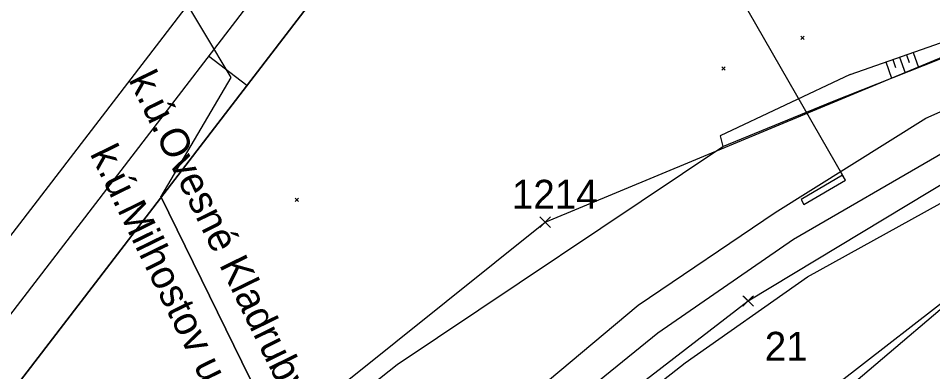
# Model space of a CAD drawing. Extents: x -866402 to -860377, y -1041908 to -1038598.
# Drawn here: x -862491.1 to -862396.1, y -1039272.1 to -1039235.4 of the extents above; entities that cross this region are included whole.
import ezdxf

# ---------------------------------------------------------------- set-up
doc = ezdxf.new("R2010")
doc.units = 0
for name, color, linetype in [('PS 01 trasa', 7, 'Continuous'), ('PS 02 trasa', 7, 'Continuous'), ('SO 01 trasa', 7, 'Continuous'), ('SZDC', 7, 'Continuous'), ('Vrstva 1', 7, 'Continuous'), ('Vrstva 48', 7, 'Continuous'), ('Vrstva 49', 7, 'Continuous'), ('Vrstva 55', 7, 'Continuous'), ('Vrstva 60', 7, 'Continuous'), ('Vrstva 9', 7, 'Continuous')]:
    doc.layers.add(name, color=color, linetype=linetype)

msp = doc.modelspace()

# ---------------------------------------------------------------- linework, layer by layer
at = {"layer": 'PS 01 trasa'}
msp.add_lwpolyline([(-862500.946, -1039382.238), (-862490.795, -1039355.075), (-862481.411, -1039336.582), (-862468.07, -1039315.924), (-862454.024, -1039298.954), (-862434.759, -1039279.816), (-862415.247, -1039264.752), (-862394.031, -1039251.931)], dxfattribs=at)
at = {"layer": 'PS 02 trasa'}
msp.add_lwpolyline([(-862490.795, -1039355.075), (-862481.411, -1039336.582), (-862468.07, -1039315.924), (-862454.024, -1039298.954), (-862434.759, -1039279.816), (-862415.247, -1039264.752), (-862394.031, -1039251.931), (-862371.245, -1039241.585), (-862347.949, -1039233.957), (-862323.818, -1039229.056), (-862299.094, -1039226.88), (-862273.285, -1039227.678), (-862248.846, -1039231.2), (-862224.656, -1039236.917), (-862200.639, -1039243.685)], dxfattribs=at)
at = {"layer": 'SO 01 trasa'}
msp.add_lwpolyline([(-862500.946, -1039382.238), (-862490.795, -1039355.075), (-862481.411, -1039336.582), (-862468.07, -1039315.924), (-862454.024, -1039298.954), (-862434.759, -1039279.816), (-862415.247, -1039264.752), (-862394.031, -1039251.931)], dxfattribs=at)
at = {"layer": 'SZDC'}
for points in [[(-862521.71, -1039358.08), (-862507.17, -1039329.53), (-862500.14, -1039305.05), (-862498.55, -1039302.13), (-862487.25, -1039304.3), (-862484.62, -1039297.79), (-862467.38, -1039281.45), (-862436.33, -1039256.55), (-862366.3, -1039227.38), (-862303.99, -1039214.35), (-862283.48, -1039211.79), (-862297.66, -1039191.42), (-862263.73, -1039211.26), (-862253.31, -1039214.94), (-862234.51, -1039218.03), (-862199.37, -1039224.74)], [(-862296.71, -1039229.87), (-862316.65, -1039230.71), (-862348.72, -1039238.93), (-862380.51, -1039253.6), (-862410.85, -1039277.18), (-862440.53, -1039308.72), (-862448.041, -1039316.665), (-862455.094, -1039324.01), (-862466.781, -1039329.472), (-862479.414, -1039335.377), (-862482.88, -1039349.12), (-862498.59, -1039394.48), (-862504.52, -1039414.78), (-862507.77, -1039442.09), (-862507.542, -1039446.341), (-862506.21, -1039471.12), (-862505.869, -1039481.526), (-862505.252, -1039500.361), (-862503.67, -1039530.107), (-862504.256, -1039560.514), (-862512.94, -1039597.44), (-862522.209, -1039619.87), (-862533.818, -1039639.468), (-862574.405, -1039691.562)]]:
    msp.add_lwpolyline(points, dxfattribs=at)
at = {"layer": 'Vrstva 1'}
msp.add_line((-862467.345, -1039242.329), (-862471.308, -1039239.288), dxfattribs=at)
for points in [[(-862750.992, -1040083.462), (-861983.98, -1039083.829), (-862219.601, -1038903.038), (-862986.614, -1039902.671)], [(-862979.603, -1039901.748), (-862218.678, -1038910.049), (-861990.99, -1039084.752), (-862751.915, -1040076.452)], [(-862752.837, -1040069.448), (-862122.786, -1039248.314), (-862342.549, -1039079.692), (-862972.6, -1039900.826)], [(-862972.6, -1039900.826), (-862342.549, -1039079.692), (-862122.786, -1039248.314), (-862752.837, -1040069.448)]]:
    msp.add_lwpolyline(points, close=True, dxfattribs=at)
for points in [[(-862538.86, -1039173.43), (-862525.79, -1039186.51), (-862513.68, -1039182.54), (-862505.7, -1039187.23), (-862502.02, -1039201.39), (-862492.05, -1039203.05), (-862481.99, -1039222.99), (-862486.97, -1039233.29), (-862474.46, -1039232.33), (-862468.99, -1039241.52), (-862476.28, -1039253.89), (-862466.16, -1039274.55), (-862467.38, -1039281.45), (-862465.37, -1039285.75), (-862462.54, -1039289.44), (-862447.25, -1039303.23), (-862442.94, -1039305.84), (-862440.53, -1039308.72), (-862433.39, -1039318.42), (-862432.37, -1039326.78), (-862422.89, -1039342.61), (-862422.07, -1039348.94)], [(-862494.61, -1039356.985), (-862487.828, -1039342.57), (-862479.605, -1039328.113), (-862470.613, -1039314.754), (-862460.781, -1039302.183), (-862456.068, -1039296.772), (-862449.221, -1039289.534), (-862437.477, -1039278.487), (-862424.622, -1039268.052), (-862410.536, -1039258.33), (-862394.984, -1039249.323), (-862379.536, -1039241.951), (-862364.624, -1039236.188), (-862348.591, -1039231.335), (-862331.874, -1039227.623), (-862314.892, -1039225.228), (-862298.262, -1039224.193), (-862281.073, -1039224.422), (-862264.016, -1039225.967), (-862246.906, -1039228.792), (-862230.827, -1039232.566), (-862214.219, -1039237.147), (-862198.472, -1039241.657)]]:
    msp.add_lwpolyline(points, dxfattribs=at)
at = {"layer": 'Vrstva 48'}
for p, q in [((-862398.798, -1039239.152), (-862398.52, -1039239.945)), ((-862398.091, -1039238.903), (-862397.544, -1039240.461)), ((-862400.921, -1039239.897), (-862400.335, -1039241.567)), ((-862400.214, -1039239.649), (-862399.926, -1039240.47)), ((-862399.506, -1039239.4), (-862398.94, -1039241.014))]:
    msp.add_line(p, q, dxfattribs=at)
at = {"layer": 'Vrstva 49'}
for p, q in [((-862404.657, -1039241.208), (-862388.638, -1039235.586)), ((-862406.468, -1039243.996), (-862387.194, -1039236.362)), ((-862409.76, -1039237.21), (-862409.406, -1039237.564)), ((-862409.76, -1039237.564), (-862409.406, -1039237.21)), ((-862404.657, -1039241.208), (-862418.135, -1039247.577)), ((-862417.973, -1039240.405), (-862417.619, -1039240.759)), ((-862417.973, -1039240.759), (-862417.619, -1039240.405)), ((-862417.883, -1039248.691), (-862406.468, -1039243.996)), ((-862418.135, -1039247.577), (-862417.883, -1039248.691)), ((-862462.305, -1039254.052), (-862461.951, -1039254.406)), ((-862462.305, -1039254.406), (-862461.951, -1039254.052))]:
    msp.add_line(p, q, dxfattribs=at)
for points in [[(-862412.428, -1039255.534), (-862396.793, -1039245.754), (-862379.968, -1039238.306), (-862365.67, -1039232.917), (-862349.329, -1039227.684)], [(-862466.669, -1039318.215), (-862457.249, -1039304.728), (-862446.144, -1039292.012), (-862434.17, -1039280.928), (-862421.788, -1039271.196), (-862409.087, -1039262.249), (-862392.662, -1039253.165), (-862378.634, -1039246.068)], [(-862457.892, -1039276.253), (-862451.699, -1039271.366), (-862417.883, -1039248.691)], [(-862435.355, -1039300.719), (-862426.7, -1039292.306), (-862418.365, -1039285.268), (-862377.519, -1039250.524)], [(-862482.854, -1039326.844), (-862472.733, -1039313), (-862463.706, -1039299.995), (-862451.565, -1039286.941), (-862439.532, -1039275.963), (-862426.669, -1039265.187), (-862412.428, -1039255.534)]]:
    msp.add_lwpolyline(points, dxfattribs=at)
at = {"layer": 'Vrstva 55'}
msp.add_lwpolyline([(-862467.38, -1039281.45), (-862466.16, -1039274.55), (-862476.28, -1039253.89)], dxfattribs=at)
at = {"layer": 'Vrstva 60'}
for p, q in [((-862435.88, -1039257), (-862436.88, -1039256)), ((-862435.88, -1039256.1), (-862436.88, -1039257.1)), ((-862436.78, -1039257), (-862435.78, -1039256)), ((-862436.78, -1039256.1), (-862435.78, -1039257.1)), ((-862436.33, -1039256.55), (-862436.33, -1039256.55)), ((-862414.797, -1039265.202), (-862415.797, -1039264.202)), ((-862414.797, -1039264.302), (-862415.797, -1039265.302)), ((-862415.697, -1039265.202), (-862414.697, -1039264.202)), ((-862415.697, -1039264.302), (-862414.697, -1039265.302)), ((-862415.247, -1039264.752), (-862415.247, -1039264.752))]:
    msp.add_line(p, q, dxfattribs=at)
at = {"layer": 'Vrstva 9'}
for p, q in [((-862405.272, -1039251.941), (-862431.518, -1039206.156)), ((-862405.422, -1039251.681), (-862409.749, -1039254.187)), ((-862405.422, -1039251.681), (-862405.723, -1039251.162)), ((-862405.122, -1039252.201), (-862405.422, -1039251.681)), ((-862409.448, -1039254.706), (-862405.122, -1039252.201)), ((-862409.749, -1039254.187), (-862409.448, -1039254.706))]:
    msp.add_line(p, q, dxfattribs=at)

# ---------------------------------------------------------------- texts
at = {"layer": 'Vrstva 55'}
for s, p in [('k.ú.Ovesné Kladruby', (-862479.668, -1039241.733)), ('k.ú.Milhostov u ML', (-862483.684, -1039249.432))]:
    msp.add_text(s, height=3, rotation=296.09725, dxfattribs=at).set_placement(p)
at = {"layer": 'Vrstva 60'}
for s, p in [('1214', (-862439.794, -1039255.154)), ('21', (-862413.514, -1039270.96))]:
    msp.add_text(s, height=3, dxfattribs=at).set_placement(p)

doc.saveas('drawing.dxf')
